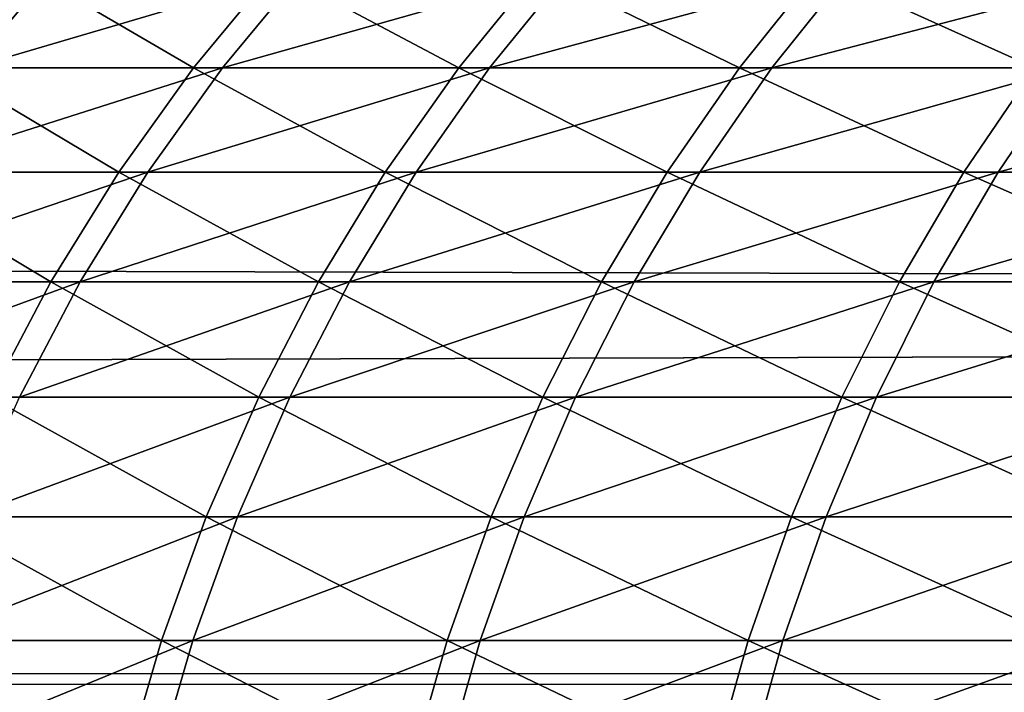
# Model space of a CAD drawing. Header units: millimetres. Extents: x -184 to 165, y -135 to 242.
# Tile 848 of 1056: x -107.565 to -107.039, y 5.522 to 5.881. Entities that reach past the tile are written whole.
import ezdxf

# ---------------------------------------------------------------- set-up
doc = ezdxf.new("R2010")
doc.units = ezdxf.units.MM
doc.header["$LTSCALE"] = 41.718519
for name, color, linetype in [('384', 7, 'CONTINUOUS'), ('386', 7, 'CONTINUOUS'), ('432', 7, 'CONTINUOUS')]:
    doc.layers.add(name, color=color, linetype=linetype)

msp = doc.modelspace()

# ---------------------------------------------------------------- linework, layer by layer
at = {"layer": '384', "linetype": 'CONTINUOUS'}
for points in [[(-34.8031, 5.99816, 60), (-34.41413, 5.55084, 60), (-162.7873, 5.89476, 60), (-34.8031, 5.99816, 60)], [(-162.7873, 5.89476, 60), (-34.41413, 5.55084, 60), (-163.12331, 5.50745, 60), (-162.7873, 5.89476, 60)], [(-34.41413, 5.55084, 60), (-34.02788, 5.10033, 60), (-163.12331, 5.50745, 60), (-34.41413, 5.55084, 60)]]:
    msp.add_3dface(points, dxfattribs=at)
at = {"layer": '386', "linetype": 'CONTINUOUS'}
for points in [[(-34.7127, 5.89476, 63), (-162.6969, 5.99816, 63), (-163.08587, 5.55084, 63), (-34.7127, 5.89476, 63)], [(-34.37669, 5.50745, 63), (-34.7127, 5.89476, 63), (-163.08587, 5.55084, 63), (-34.37669, 5.50745, 63)], [(-34.37669, 5.50745, 63), (-163.08587, 5.55084, 63), (-163.47212, 5.10033, 63), (-34.37669, 5.50745, 63)]]:
    msp.add_3dface(points, dxfattribs=at)
at = {"layer": '432', "linetype": 'CONTINUOUS'}
for points in [[(-107.67275, 5.90761, -3.93603), (-107.54734, 5.90761, -4.2074), (-107.71729, 5.85535, -3.95579), (-107.67275, 5.90761, -3.93603)], [(-107.71729, 5.85535, -3.95579), (-107.54734, 5.90761, -4.2074), (-107.59125, 5.85535, -4.22852), (-107.71729, 5.85535, -3.95579)], [(-107.56182, 5.90761, 4.17716), (-107.6863, 5.90761, 3.90536), (-107.6058, 5.85535, 4.19813), (-107.56182, 5.90761, 4.17716)], [(-107.47235, 5.85535, 4.46731), (-107.56182, 5.90761, 4.17716), (-107.6058, 5.85535, 4.19813), (-107.47235, 5.85535, 4.46731)], [(-107.54734, 5.90761, -4.2074), (-107.41362, 5.90761, -4.47478), (-107.59125, 5.85535, -4.22852), (-107.54734, 5.90761, -4.2074)], [(-107.59125, 5.85535, -4.22852), (-107.41362, 5.90761, -4.47478), (-107.45686, 5.85535, -4.49725), (-107.59125, 5.85535, -4.22852)], [(-107.42903, 5.90761, 4.445), (-107.56182, 5.90761, 4.17716), (-107.47235, 5.85535, 4.46731), (-107.42903, 5.90761, 4.445)], [(-107.33066, 5.85535, 4.73226), (-107.42903, 5.90761, 4.445), (-107.47235, 5.85535, 4.46731), (-107.33066, 5.85535, 4.73226)], [(-107.41362, 5.90761, -4.47478), (-107.27173, 5.90761, -4.73792), (-107.45686, 5.85535, -4.49725), (-107.41362, 5.90761, -4.47478)], [(-107.45686, 5.85535, -4.49725), (-107.27173, 5.90761, -4.73792), (-107.31426, 5.85535, -4.7617), (-107.45686, 5.85535, -4.49725)], [(-107.28805, 5.90761, 4.70862), (-107.42903, 5.90761, 4.445), (-107.33066, 5.85535, 4.73226), (-107.28805, 5.90761, 4.70862)], [(-107.18088, 5.85535, 4.99272), (-107.28805, 5.90761, 4.70862), (-107.33066, 5.85535, 4.73226), (-107.18088, 5.85535, 4.99272)], [(-107.27173, 5.90761, -4.73792), (-107.12181, 5.90761, -4.99656), (-107.31426, 5.85535, -4.7617), (-107.27173, 5.90761, -4.73792)], [(-107.31426, 5.85535, -4.7617), (-107.12181, 5.90761, -4.99656), (-107.16359, 5.85535, -5.02164), (-107.31426, 5.85535, -4.7617)], [(-107.13902, 5.90761, 4.96778), (-107.28805, 5.90761, 4.70862), (-107.18088, 5.85535, 4.99272), (-107.13902, 5.90761, 4.96778)], [(-107.02316, 5.85535, 5.24844), (-107.13902, 5.90761, 4.96778), (-107.18088, 5.85535, 4.99272), (-107.02316, 5.85535, 5.24844)], [(-107.12181, 5.90761, -4.99656), (-106.96399, 5.90761, -5.25046), (-107.16359, 5.85535, -5.02164), (-107.12181, 5.90761, -4.99656)], [(-107.16359, 5.85535, -5.02164), (-106.96399, 5.90761, -5.25046), (-107.00498, 5.85535, -5.27682), (-107.16359, 5.85535, -5.02164)], [(-106.98209, 5.90761, 5.22222), (-107.13902, 5.90761, 4.96778), (-107.02316, 5.85535, 5.24844), (-106.98209, 5.90761, 5.22222)], [(-107.51223, 5.79973, 4.48786), (-107.6058, 5.85535, 4.19813), (-107.64631, 5.79973, 4.21744), (-107.51223, 5.79973, 4.48786)], [(-107.59125, 5.85535, -4.22852), (-107.45686, 5.85535, -4.49725), (-107.63168, 5.79973, -4.24797), (-107.59125, 5.85535, -4.22852)], [(-107.63168, 5.79973, -4.24797), (-107.45686, 5.85535, -4.49725), (-107.49668, 5.79973, -4.51793), (-107.63168, 5.79973, -4.24797)], [(-107.47235, 5.85535, 4.46731), (-107.6058, 5.85535, 4.19813), (-107.51223, 5.79973, 4.48786), (-107.47235, 5.85535, 4.46731)], [(-107.3699, 5.79973, 4.75402), (-107.47235, 5.85535, 4.46731), (-107.51223, 5.79973, 4.48786), (-107.3699, 5.79973, 4.75402)], [(-107.45686, 5.85535, -4.49725), (-107.31426, 5.85535, -4.7617), (-107.49668, 5.79973, -4.51793), (-107.45686, 5.85535, -4.49725)], [(-107.49668, 5.79973, -4.51793), (-107.31426, 5.85535, -4.7617), (-107.35342, 5.79973, -4.7836), (-107.49668, 5.79973, -4.51793)], [(-107.33066, 5.85535, 4.73226), (-107.47235, 5.85535, 4.46731), (-107.3699, 5.79973, 4.75402), (-107.33066, 5.85535, 4.73226)], [(-107.21943, 5.79973, 5.01568), (-107.33066, 5.85535, 4.73226), (-107.3699, 5.79973, 4.75402), (-107.21943, 5.79973, 5.01568)], [(-107.31426, 5.85535, -4.7617), (-107.16359, 5.85535, -5.02164), (-107.35342, 5.79973, -4.7836), (-107.31426, 5.85535, -4.7617)], [(-107.35342, 5.79973, -4.7836), (-107.16359, 5.85535, -5.02164), (-107.20205, 5.79973, -5.04474), (-107.35342, 5.79973, -4.7836)], [(-107.18088, 5.85535, 4.99272), (-107.33066, 5.85535, 4.73226), (-107.21943, 5.79973, 5.01568), (-107.18088, 5.85535, 4.99272)], [(-107.06098, 5.79973, 5.27258), (-107.18088, 5.85535, 4.99272), (-107.21943, 5.79973, 5.01568), (-107.06098, 5.79973, 5.27258)], [(-107.16359, 5.85535, -5.02164), (-107.00498, 5.85535, -5.27682), (-107.20205, 5.79973, -5.04474), (-107.16359, 5.85535, -5.02164)], [(-107.20205, 5.79973, -5.04474), (-107.00498, 5.85535, -5.27682), (-107.04272, 5.79973, -5.30109), (-107.20205, 5.79973, -5.04474)], [(-107.02316, 5.85535, 5.24844), (-107.18088, 5.85535, 4.99272), (-107.06098, 5.79973, 5.27258), (-107.02316, 5.85535, 5.24844)], [(-106.89469, 5.79973, 5.52447), (-107.02316, 5.85535, 5.24844), (-107.06098, 5.79973, 5.27258), (-106.89469, 5.79973, 5.52447)], [(-107.00498, 5.85535, -5.27682), (-106.83859, 5.85535, -5.52699), (-107.04272, 5.79973, -5.30109), (-107.00498, 5.85535, -5.27682)], [(-107.04272, 5.79973, -5.30109), (-106.83859, 5.85535, -5.52699), (-106.87556, 5.79973, -5.55241), (-107.04272, 5.79973, -5.30109)], [(-107.54849, 5.74106, 4.50654), (-107.64631, 5.79973, 4.21744), (-107.68312, 5.74106, 4.23499), (-107.54849, 5.74106, 4.50654)], [(-107.63168, 5.79973, -4.24797), (-107.49668, 5.79973, -4.51793), (-107.66844, 5.74106, -4.26565), (-107.63168, 5.79973, -4.24797)], [(-107.66844, 5.74106, -4.26565), (-107.49668, 5.79973, -4.51793), (-107.53287, 5.74106, -4.53673), (-107.66844, 5.74106, -4.26565)], [(-107.51223, 5.79973, 4.48786), (-107.64631, 5.79973, 4.21744), (-107.54849, 5.74106, 4.50654), (-107.51223, 5.79973, 4.48786)], [(-107.40556, 5.74106, 4.77381), (-107.51223, 5.79973, 4.48786), (-107.54849, 5.74106, 4.50654), (-107.40556, 5.74106, 4.77381)], [(-107.49668, 5.79973, -4.51793), (-107.35342, 5.79973, -4.7836), (-107.53287, 5.74106, -4.53673), (-107.49668, 5.79973, -4.51793)], [(-107.53287, 5.74106, -4.53673), (-107.35342, 5.79973, -4.7836), (-107.38902, 5.74106, -4.80351), (-107.53287, 5.74106, -4.53673)], [(-107.3699, 5.79973, 4.75402), (-107.51223, 5.79973, 4.48786), (-107.40556, 5.74106, 4.77381), (-107.3699, 5.79973, 4.75402)], [(-107.25447, 5.74106, 5.03655), (-107.3699, 5.79973, 4.75402), (-107.40556, 5.74106, 4.77381), (-107.25447, 5.74106, 5.03655)], [(-107.35342, 5.79973, -4.7836), (-107.20205, 5.79973, -5.04474), (-107.38902, 5.74106, -4.80351), (-107.35342, 5.79973, -4.7836)], [(-107.38902, 5.74106, -4.80351), (-107.20205, 5.79973, -5.04474), (-107.23702, 5.74106, -5.06573), (-107.38902, 5.74106, -4.80351)], [(-107.21943, 5.79973, 5.01568), (-107.3699, 5.79973, 4.75402), (-107.25447, 5.74106, 5.03655), (-107.21943, 5.79973, 5.01568)], [(-107.09536, 5.74106, 5.29452), (-107.21943, 5.79973, 5.01568), (-107.25447, 5.74106, 5.03655), (-107.09536, 5.74106, 5.29452)], [(-107.20205, 5.79973, -5.04474), (-107.04272, 5.79973, -5.30109), (-107.23702, 5.74106, -5.06573), (-107.20205, 5.79973, -5.04474)], [(-107.23702, 5.74106, -5.06573), (-107.04272, 5.79973, -5.30109), (-107.07702, 5.74106, -5.32315), (-107.23702, 5.74106, -5.06573)], [(-107.06098, 5.79973, 5.27258), (-107.21943, 5.79973, 5.01568), (-107.09536, 5.74106, 5.29452), (-107.06098, 5.79973, 5.27258)], [(-106.92838, 5.74106, 5.54746), (-107.06098, 5.79973, 5.27258), (-107.09536, 5.74106, 5.29452), (-106.92838, 5.74106, 5.54746)], [(-107.04272, 5.79973, -5.30109), (-106.87556, 5.79973, -5.55241), (-107.07702, 5.74106, -5.32315), (-107.04272, 5.79973, -5.30109)], [(-107.07702, 5.74106, -5.32315), (-106.87556, 5.79973, -5.55241), (-106.90917, 5.74106, -5.57551), (-107.07702, 5.74106, -5.32315)], [(-106.89469, 5.79973, 5.52447), (-107.06098, 5.79973, 5.27258), (-106.92838, 5.74106, 5.54746), (-106.89469, 5.79973, 5.52447)], [(-107.66844, 5.74106, -4.26565), (-107.53287, 5.74106, -4.53673), (-107.70132, 5.67962, -4.28147), (-107.66844, 5.74106, -4.26565)], [(-107.70132, 5.67962, -4.28147), (-107.53287, 5.74106, -4.53673), (-107.56525, 5.67962, -4.55356), (-107.70132, 5.67962, -4.28147)], [(-107.54849, 5.74106, 4.50654), (-107.68312, 5.74106, 4.23499), (-107.58093, 5.67962, 4.52325), (-107.54849, 5.74106, 4.50654)], [(-107.43747, 5.67962, 4.79151), (-107.54849, 5.74106, 4.50654), (-107.58093, 5.67962, 4.52325), (-107.43747, 5.67962, 4.79151)], [(-107.53287, 5.74106, -4.53673), (-107.38902, 5.74106, -4.80351), (-107.56525, 5.67962, -4.55356), (-107.53287, 5.74106, -4.53673)], [(-107.56525, 5.67962, -4.55356), (-107.38902, 5.74106, -4.80351), (-107.42087, 5.67962, -4.82132), (-107.56525, 5.67962, -4.55356)], [(-107.40556, 5.74106, 4.77381), (-107.54849, 5.74106, 4.50654), (-107.43747, 5.67962, 4.79151), (-107.40556, 5.74106, 4.77381)], [(-107.28582, 5.67962, 5.05523), (-107.40556, 5.74106, 4.77381), (-107.43747, 5.67962, 4.79151), (-107.28582, 5.67962, 5.05523)], [(-107.38902, 5.74106, -4.80351), (-107.23702, 5.74106, -5.06573), (-107.42087, 5.67962, -4.82132), (-107.38902, 5.74106, -4.80351)], [(-107.42087, 5.67962, -4.82132), (-107.23702, 5.74106, -5.06573), (-107.2683, 5.67962, -5.08452), (-107.42087, 5.67962, -4.82132)], [(-107.25447, 5.74106, 5.03655), (-107.40556, 5.74106, 4.77381), (-107.28582, 5.67962, 5.05523), (-107.25447, 5.74106, 5.03655)], [(-107.12612, 5.67962, 5.31415), (-107.25447, 5.74106, 5.03655), (-107.28582, 5.67962, 5.05523), (-107.12612, 5.67962, 5.31415)], [(-107.23702, 5.74106, -5.06573), (-107.07702, 5.74106, -5.32315), (-107.2683, 5.67962, -5.08452), (-107.23702, 5.74106, -5.06573)], [(-107.2683, 5.67962, -5.08452), (-107.07702, 5.74106, -5.32315), (-107.10771, 5.67962, -5.34289), (-107.2683, 5.67962, -5.08452)], [(-107.09536, 5.74106, 5.29452), (-107.25447, 5.74106, 5.03655), (-107.12612, 5.67962, 5.31415), (-107.09536, 5.74106, 5.29452)], [(-106.95852, 5.67962, 5.56803), (-107.09536, 5.74106, 5.29452), (-107.12612, 5.67962, 5.31415), (-106.95852, 5.67962, 5.56803)], [(-107.07702, 5.74106, -5.32315), (-106.90917, 5.74106, -5.57551), (-107.10771, 5.67962, -5.34289), (-107.07702, 5.74106, -5.32315)], [(-107.10771, 5.67962, -5.34289), (-106.90917, 5.74106, -5.57551), (-106.93924, 5.67962, -5.59619), (-107.10771, 5.67962, -5.34289)], [(-106.92838, 5.74106, 5.54746), (-107.09536, 5.74106, 5.29452), (-106.95852, 5.67962, 5.56803), (-106.92838, 5.74106, 5.54746)], [(-107.46546, 5.61574, 4.80704), (-107.58093, 5.67962, 4.52325), (-107.60939, 5.61574, 4.5379), (-107.46546, 5.61574, 4.80704)], [(-107.56525, 5.67962, -4.55356), (-107.42087, 5.67962, -4.82132), (-107.59366, 5.61574, -4.56831), (-107.56525, 5.67962, -4.55356)], [(-107.59366, 5.61574, -4.56831), (-107.42087, 5.67962, -4.82132), (-107.4488, 5.61574, -4.83695), (-107.59366, 5.61574, -4.56831)], [(-107.43747, 5.67962, 4.79151), (-107.58093, 5.67962, 4.52325), (-107.46546, 5.61574, 4.80704), (-107.43747, 5.67962, 4.79151)], [(-107.31332, 5.61574, 5.07161), (-107.43747, 5.67962, 4.79151), (-107.46546, 5.61574, 4.80704), (-107.31332, 5.61574, 5.07161)], [(-107.42087, 5.67962, -4.82132), (-107.2683, 5.67962, -5.08452), (-107.4488, 5.61574, -4.83695), (-107.42087, 5.67962, -4.82132)], [(-107.4488, 5.61574, -4.83695), (-107.2683, 5.67962, -5.08452), (-107.29575, 5.61574, -5.10099), (-107.4488, 5.61574, -4.83695)], [(-107.28582, 5.67962, 5.05523), (-107.43747, 5.67962, 4.79151), (-107.31332, 5.61574, 5.07161), (-107.28582, 5.67962, 5.05523)], [(-107.1531, 5.61574, 5.33137), (-107.28582, 5.67962, 5.05523), (-107.31332, 5.61574, 5.07161), (-107.1531, 5.61574, 5.33137)], [(-107.2683, 5.67962, -5.08452), (-107.10771, 5.67962, -5.34289), (-107.29575, 5.61574, -5.10099), (-107.2683, 5.67962, -5.08452)], [(-107.29575, 5.61574, -5.10099), (-107.10771, 5.67962, -5.34289), (-107.13463, 5.61574, -5.3602), (-107.29575, 5.61574, -5.10099)], [(-107.12612, 5.67962, 5.31415), (-107.28582, 5.67962, 5.05523), (-107.1531, 5.61574, 5.33137), (-107.12612, 5.67962, 5.31415)], [(-106.98496, 5.61574, 5.58608), (-107.12612, 5.67962, 5.31415), (-107.1531, 5.61574, 5.33137), (-106.98496, 5.61574, 5.58608)], [(-107.10771, 5.67962, -5.34289), (-106.93924, 5.67962, -5.59619), (-107.13463, 5.61574, -5.3602), (-107.10771, 5.67962, -5.34289)], [(-107.13463, 5.61574, -5.3602), (-106.93924, 5.67962, -5.59619), (-106.96561, 5.61574, -5.61432), (-107.13463, 5.61574, -5.3602)], [(-106.95852, 5.67962, 5.56803), (-107.12612, 5.67962, 5.31415), (-106.98496, 5.61574, 5.58608), (-106.95852, 5.67962, 5.56803)], [(-107.48939, 5.54973, 4.82031), (-107.60939, 5.61574, 4.5379), (-107.63371, 5.54973, 4.55044), (-107.48939, 5.54973, 4.82031)], [(-107.59366, 5.61574, -4.56831), (-107.4488, 5.61574, -4.83695), (-107.61794, 5.54973, -4.58093), (-107.59366, 5.61574, -4.56831)], [(-107.61794, 5.54973, -4.58093), (-107.4488, 5.61574, -4.83695), (-107.47269, 5.54973, -4.8503), (-107.61794, 5.54973, -4.58093)], [(-107.46546, 5.61574, 4.80704), (-107.60939, 5.61574, 4.5379), (-107.48939, 5.54973, 4.82031), (-107.46546, 5.61574, 4.80704)], [(-107.33683, 5.54973, 5.08562), (-107.46546, 5.61574, 4.80704), (-107.48939, 5.54973, 4.82031), (-107.33683, 5.54973, 5.08562)], [(-107.4488, 5.61574, -4.83695), (-107.29575, 5.61574, -5.10099), (-107.47269, 5.54973, -4.8503), (-107.4488, 5.61574, -4.83695)], [(-107.47269, 5.54973, -4.8503), (-107.29575, 5.61574, -5.10099), (-107.31921, 5.54973, -5.11508), (-107.47269, 5.54973, -4.8503)], [(-107.31332, 5.61574, 5.07161), (-107.46546, 5.61574, 4.80704), (-107.33683, 5.54973, 5.08562), (-107.31332, 5.61574, 5.07161)], [(-107.17617, 5.54973, 5.3461), (-107.31332, 5.61574, 5.07161), (-107.33683, 5.54973, 5.08562), (-107.17617, 5.54973, 5.3461)], [(-107.29575, 5.61574, -5.10099), (-107.13463, 5.61574, -5.3602), (-107.31921, 5.54973, -5.11508), (-107.29575, 5.61574, -5.10099)], [(-107.31921, 5.54973, -5.11508), (-107.13463, 5.61574, -5.3602), (-107.15765, 5.54973, -5.375), (-107.31921, 5.54973, -5.11508)], [(-107.1531, 5.61574, 5.33137), (-107.31332, 5.61574, 5.07161), (-107.17617, 5.54973, 5.3461), (-107.1531, 5.61574, 5.33137)], [(-107.00756, 5.54973, 5.60151), (-107.1531, 5.61574, 5.33137), (-107.17617, 5.54973, 5.3461), (-107.00756, 5.54973, 5.60151)], [(-107.13463, 5.61574, -5.3602), (-106.96561, 5.61574, -5.61432), (-107.15765, 5.54973, -5.375), (-107.13463, 5.61574, -5.3602)], [(-107.15765, 5.54973, -5.375), (-106.96561, 5.61574, -5.61432), (-106.98816, 5.54973, -5.62983), (-107.15765, 5.54973, -5.375)], [(-106.98496, 5.61574, 5.58608), (-107.1531, 5.61574, 5.33137), (-107.00756, 5.54973, 5.60151), (-106.98496, 5.61574, 5.58608)], [(-107.50914, 5.48194, 4.83127), (-107.63371, 5.54973, 4.55044), (-107.65379, 5.48194, 4.56078), (-107.50914, 5.48194, 4.83127)], [(-107.61794, 5.54973, -4.58093), (-107.47269, 5.54973, -4.8503), (-107.63798, 5.48194, -4.59134), (-107.61794, 5.54973, -4.58093)], [(-107.63798, 5.48194, -4.59134), (-107.47269, 5.54973, -4.8503), (-107.4924, 5.48194, -4.86133), (-107.63798, 5.48194, -4.59134)], [(-107.48939, 5.54973, 4.82031), (-107.63371, 5.54973, 4.55044), (-107.50914, 5.48194, 4.83127), (-107.48939, 5.54973, 4.82031)], [(-107.35623, 5.48194, 5.09717), (-107.48939, 5.54973, 4.82031), (-107.50914, 5.48194, 4.83127), (-107.35623, 5.48194, 5.09717)], [(-107.47269, 5.54973, -4.8503), (-107.31921, 5.54973, -5.11508), (-107.4924, 5.48194, -4.86133), (-107.47269, 5.54973, -4.8503)], [(-107.4924, 5.48194, -4.86133), (-107.31921, 5.54973, -5.11508), (-107.33857, 5.48194, -5.1267), (-107.4924, 5.48194, -4.86133)], [(-107.33683, 5.54973, 5.08562), (-107.48939, 5.54973, 4.82031), (-107.35623, 5.48194, 5.09717), (-107.33683, 5.54973, 5.08562)], [(-107.19521, 5.48194, 5.35825), (-107.33683, 5.54973, 5.08562), (-107.35623, 5.48194, 5.09717), (-107.19521, 5.48194, 5.35825)], [(-107.31921, 5.54973, -5.11508), (-107.15765, 5.54973, -5.375), (-107.33857, 5.48194, -5.1267), (-107.31921, 5.54973, -5.11508)], [(-107.33857, 5.48194, -5.1267), (-107.15765, 5.54973, -5.375), (-107.17664, 5.48194, -5.38722), (-107.33857, 5.48194, -5.1267)], [(-107.17617, 5.54973, 5.3461), (-107.33683, 5.54973, 5.08562), (-107.19521, 5.48194, 5.35825), (-107.17617, 5.54973, 5.3461)], [(-107.02622, 5.48194, 5.61424), (-107.17617, 5.54973, 5.3461), (-107.19521, 5.48194, 5.35825), (-107.02622, 5.48194, 5.61424)], [(-107.15765, 5.54973, -5.375), (-106.98816, 5.54973, -5.62983), (-107.17664, 5.48194, -5.38722), (-107.15765, 5.54973, -5.375)], [(-107.17664, 5.48194, -5.38722), (-106.98816, 5.54973, -5.62983), (-107.00677, 5.48194, -5.64262), (-107.17664, 5.48194, -5.38722)], [(-107.00756, 5.54973, 5.60151), (-107.17617, 5.54973, 5.3461), (-107.02622, 5.48194, 5.61424), (-107.00756, 5.54973, 5.60151)]]:
    msp.add_3dface(points, dxfattribs=at)

doc.saveas('drawing.dxf')
